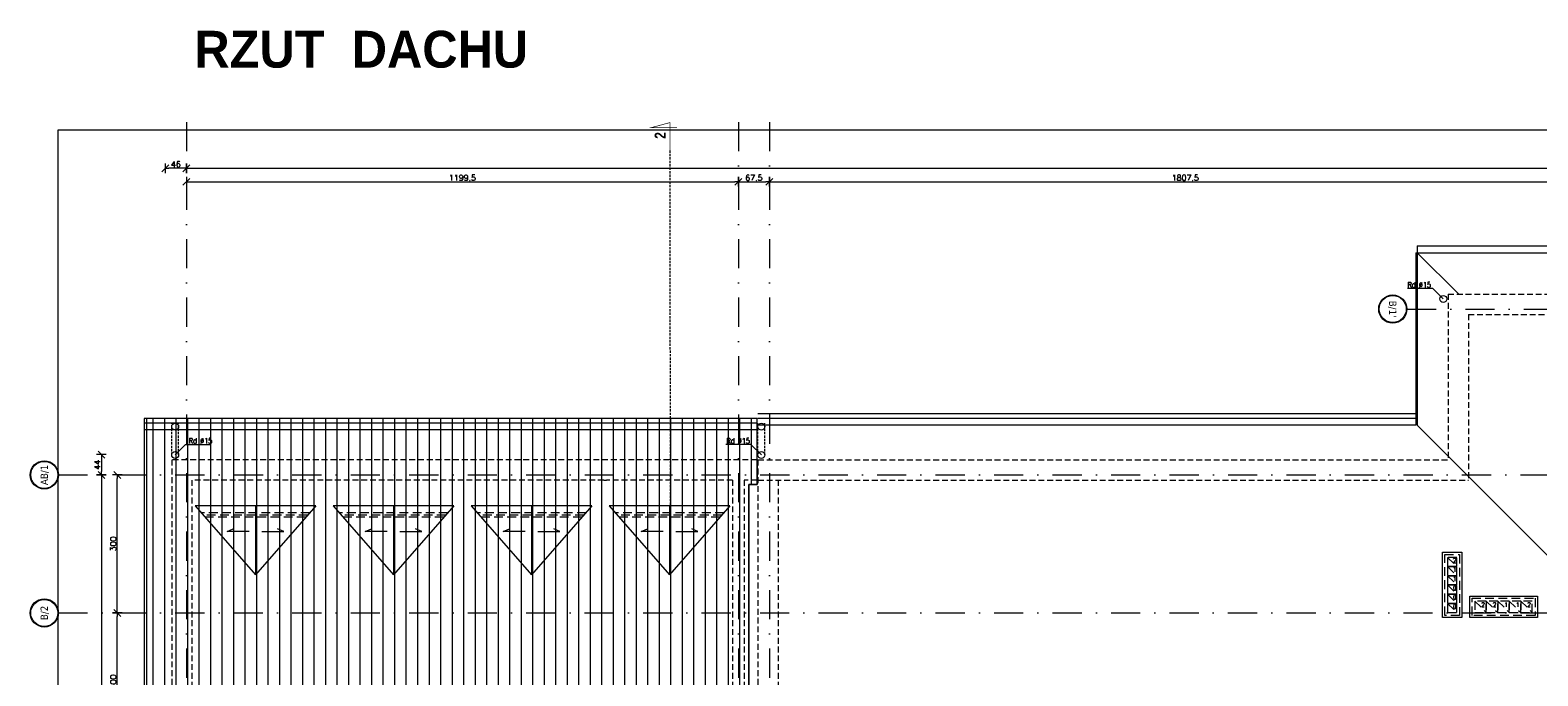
# Model space of a CAD drawing. Header units: millimetres. Extents: x 28291 to 177760, y -399809 to -170937.
# Tile 898 of 905: x 98257 to 101534, y -194777 to -193374. Entities that reach past the tile are written whole.
import ezdxf
from ezdxf.enums import TextEntityAlignment as Align

# ---------------------------------------------------------------- set-up
doc = ezdxf.new("R2010")
doc.units = ezdxf.units.MM
for name, pattern in [('6279-A-FP00$0$DASHED', [0.75, 0.5, -0.25]), ('CARKOVANA', [7.5, 5, -2.5]), ('DASHDOT', [25.4, 12.7, -6.35, 0, -6.35]), ('HIDDEN', [9.525, 6.35, -3.175])]:
    doc.linetypes.add(name, pattern=pattern)
doc.layers.get('0').update_dxf_attribs({"lineweight": 0})
for name, color, linetype, lineweight in [('!! 0_ Istn-widok', 1, 'Continuous', 15), ('!! 0_ Opis', 8, 'Continuous', 13), ('!! 0_Istn-cienka', 4, 'Continuous', 9), ('!! 2_Hatch dach', 7, 'Continuous', 0), ('!! wymiary osi', 250, 'Continuous', 9), ('0-osie-liniA', 14, 'DASHDOT', 5), ('0-osie-tx', 66, 'Continuous', 9)]:
    doc.layers.add(name, color=color, linetype=linetype, lineweight=lineweight)
doc.layers.add('!! 0_ramki', color=66, linetype='Continuous', lineweight=9, plot=False)
doc.layers.add('ND', color=240, linetype='Continuous', lineweight=0, plot=False)
doc.layers.add('!! 1_PROJ SCIANY ZREAL - HATCH', color=9, linetype='Continuous', lineweight=0, true_color=0x808080)
doc.layers.add('!! 1_Wyburzenia', color=252, linetype='CARKOVANA', lineweight=13, true_color=0x696969)
doc.styles.add('ARCHETYP', font='romans.shx', dxfattribs={"height": 15})
doc.styles.add('STYLE10', font='arialbd.ttf')
doc.styles.add('STYLE7', font='ARIALNB.TTF')
doc.styles.add('TAHOMA', font='tahoma.ttf')
doc.styles.add('TXT', font='simplex.shx')
doc.dimstyles.new('DIM50', dxfattribs={"dimscale": 5, "dimtxt": 2.5, "dimasz": 1.5, "dimexe": 0, "dimexo": 0, "dimgap": 0.5, "dimtad": 1, "dimdec": 4, "dimrnd": 0.5, "dimdsep": 46, "dimtxsty": 'TXT', "dimblk1": 'TICK1', "dimblk2": 'TICK1', "dimsah": 1, "dimcen": 0, "dimse1": 1, "dimse2": 1, "dimclrd": 1, "dimclre": 7, "dimclrt": 9, "dimadec": 0, "dimazin": 0, "dimtfac": 1, "dimtdec": 4, "dimtmove": 2, "dimatfit": 3, "dimldrblk": 'TICK1', "dimfxl": 1, "dimtolj": 1, "dimarcsym": 0})

# ---------------------------------------------------------------- blocks, each defined once
blk = doc.blocks.new('*U80')
h = blk.add_hatch(color=256)
edge = h.paths.add_edge_path()
edge.add_arc((0, 0), 30.6, 0, 360)
edge = h.paths.add_edge_path(flags=17)
edge.add_arc((0, 0), 29.4, 0, 360)
for radius in [30.6, 29.4]:
    blk.add_circle((0, 0), radius)
at = {"style": 'TAHOMA', "flags": 8}
blk.add_attdef('ANSICHTSNUMMER', text='', height=16, dxfattribs=at).set_placement((0, 0), align=Align.MIDDLE_CENTER)
blk = doc.blocks.new('TICK1')
at = {"color": 2}
blk.add_line((-1, -1), (1, 1), dxfattribs=at)
at = {"color": 0}
for p, q in [((0, 0), (-1, 0)), ((0, -1.4), (0, 1.4))]:
    blk.add_line(p, q, dxfattribs=at)
blk = doc.blocks.new('*D3721')
at = {"layer": '!! wymiary osi', "color": 1, "lineweight": -2, "transparency": 16777216}
blk.add_line((48733, -194409.6), (48733, -195655.6), dxfattribs=at)
at = {"layer": 'DEFPOINTS', "color": 0, "transparency": 16777216}
for p in [(48762, -194402.1), (48733, -195663.1), (48762, -195663.1)]:
    blk.add_point(p, dxfattribs=at)
at = {"layer": '!! wymiary osi', "color": 1, "lineweight": -2, "transparency": 16777216, "xscale": 7.5, "yscale": 7.5, "zscale": 7.5}
for p, rotation in [((48733, -194402.1), 90), ((48733, -195663.1), 270)]:
    blk.add_blockref('TICK1', p, dxfattribs=dict(at, rotation=rotation))
at = {"layer": '!! wymiary osi', "color": 9, "transparency": 16777216, "insert": (48724.2, -195032.6), "char_height": 12.5, "attachment_point": 5, "rotation": 90, "style": 'TXT'}
blk.add_mtext('\\A1;1261', dxfattribs=at)
blk = doc.blocks.new('*D3723')
at = {"layer": '!! wymiary osi', "color": 1, "lineweight": -2, "transparency": 16777216}
blk.add_line((48767.4, -194994.6), (48767.4, -194709.6), dxfattribs=at)
at = {"layer": 'DEFPOINTS', "color": 0, "transparency": 16777216}
for p in [(48767.4, -194702.1), (48767.4, -194702.1), (48799.6, -195002.1)]:
    blk.add_point(p, dxfattribs=at)
at = {"layer": '!! wymiary osi', "color": 1, "lineweight": -2, "transparency": 16777216, "xscale": 7.5, "yscale": 7.5, "zscale": 7.5}
for p, rotation in [((48767.4, -194702.1), 90), ((48767.4, -195002.1), 270)]:
    blk.add_blockref('TICK1', p, dxfattribs=dict(at, rotation=rotation))
at = {"layer": '!! wymiary osi', "color": 9, "transparency": 16777216, "insert": (48758.6, -194852.1), "char_height": 12.5, "attachment_point": 5, "rotation": 90, "style": 'TXT'}
blk.add_mtext('\\A1;300', dxfattribs=at)
blk = doc.blocks.new('*D3724')
at = {"layer": '!! wymiary osi', "color": 1, "lineweight": -2, "transparency": 16777216}
blk.add_line((48767.4, -194694.6), (48767.4, -194409.6), dxfattribs=at)
at = {"layer": 'DEFPOINTS', "color": 0, "transparency": 16777216}
for p in [(48767.4, -194402.1), (48767.4, -194402.1), (48767.4, -194702.1)]:
    blk.add_point(p, dxfattribs=at)
at = {"layer": '!! wymiary osi', "color": 1, "lineweight": -2, "transparency": 16777216, "xscale": 7.5, "yscale": 7.5, "zscale": 7.5}
for p, rotation in [((48767.4, -194402.1), 90), ((48767.4, -194702.1), 270)]:
    blk.add_blockref('TICK1', p, dxfattribs=dict(at, rotation=rotation))
at = {"layer": '!! wymiary osi', "color": 9, "transparency": 16777216, "insert": (48758.6, -194552.1), "char_height": 12.5, "attachment_point": 5, "rotation": 90, "style": 'TXT'}
blk.add_mtext('\\A1;300', dxfattribs=at)
blk = doc.blocks.new('*D3725')
at = {"layer": '!! wymiary osi', "color": 1, "lineweight": -2, "transparency": 16777216}
blk.add_line((48925.2, -193735.9), (54984.2, -193735.9), dxfattribs=at)
at = {"layer": 'DEFPOINTS', "color": 0, "transparency": 16777216}
for p in [(48917.7, -193635.5), (54991.7, -193635.5), (54991.7, -193735.9)]:
    blk.add_point(p, dxfattribs=at)
at = {"layer": '!! wymiary osi', "color": 1, "lineweight": -2, "transparency": 16777216, "xscale": 7.5, "yscale": 7.5, "zscale": 7.5, "rotation": 180}
blk.add_blockref('TICK1', (48917.7, -193735.9), dxfattribs=at)
at = {"layer": '!! wymiary osi', "color": 1, "lineweight": -2, "transparency": 16777216, "xscale": 7.5, "yscale": 7.5, "zscale": 7.5}
blk.add_blockref('TICK1', (54991.7, -193735.9), dxfattribs=at)
at = {"layer": '!! wymiary osi', "color": 9, "transparency": 16777216, "insert": (51954.7, -193727.1), "char_height": 12.5, "attachment_point": 5, "style": 'TXT'}
blk.add_mtext('\\A1;6074', dxfattribs=at)
blk = doc.blocks.new('*D3726')
at = {"layer": '!! wymiary osi', "color": 1, "lineweight": -2, "transparency": 16777216}
blk.add_line((48925.2, -193765.3), (50109.7, -193765.3), dxfattribs=at)
at = {"layer": 'DEFPOINTS', "color": 0, "transparency": 16777216}
for p in [(48917.7, -193721.9), (50117.2, -193721.9), (50117.2, -193765.3)]:
    blk.add_point(p, dxfattribs=at)
at = {"layer": '!! wymiary osi', "color": 1, "lineweight": -2, "transparency": 16777216, "xscale": 7.5, "yscale": 7.5, "zscale": 7.5, "rotation": 180}
blk.add_blockref('TICK1', (48917.7, -193765.3), dxfattribs=at)
at = {"layer": '!! wymiary osi', "color": 1, "lineweight": -2, "transparency": 16777216, "xscale": 7.5, "yscale": 7.5, "zscale": 7.5}
blk.add_blockref('TICK1', (50117.2, -193765.3), dxfattribs=at)
at = {"layer": '!! wymiary osi', "color": 9, "transparency": 16777216, "insert": (49517.5, -193756.5), "char_height": 12.5, "attachment_point": 5, "style": 'TXT'}
blk.add_mtext('\\A1;1199.5', dxfattribs=at)
blk = doc.blocks.new('*D3727')
at = {"layer": '!! wymiary osi', "color": 1, "lineweight": -2, "transparency": 16777216}
blk.add_line((50124.7, -193765.3), (50177.2, -193765.3), dxfattribs=at)
at = {"layer": 'DEFPOINTS', "color": 0, "transparency": 16777216}
for p in [(50117.2, -193721.9), (50184.7, -193765.3), (50184.7, -193765.3)]:
    blk.add_point(p, dxfattribs=at)
at = {"layer": '!! wymiary osi', "color": 1, "lineweight": -2, "transparency": 16777216, "xscale": 7.5, "yscale": 7.5, "zscale": 7.5, "rotation": 180}
blk.add_blockref('TICK1', (50117.2, -193765.3), dxfattribs=at)
at = {"layer": '!! wymiary osi', "color": 1, "lineweight": -2, "transparency": 16777216, "xscale": 7.5, "yscale": 7.5, "zscale": 7.5}
blk.add_blockref('TICK1', (50184.7, -193765.3), dxfattribs=at)
at = {"layer": '!! wymiary osi', "color": 9, "transparency": 16777216, "insert": (50151, -193756.5), "char_height": 12.5, "attachment_point": 5, "style": 'TXT'}
blk.add_mtext('\\A1;67.5', dxfattribs=at)
blk = doc.blocks.new('*D3728')
at = {"layer": '!! wymiary osi', "color": 1, "lineweight": -2, "transparency": 16777216}
blk.add_line((50192.2, -193765.3), (51984.7, -193765.3), dxfattribs=at)
at = {"layer": 'DEFPOINTS', "color": 0, "transparency": 16777216}
for p in [(50184.7, -193765.3), (51992.2, -193765.3), (51992.2, -193765.3)]:
    blk.add_point(p, dxfattribs=at)
at = {"layer": '!! wymiary osi', "color": 1, "lineweight": -2, "transparency": 16777216, "xscale": 7.5, "yscale": 7.5, "zscale": 7.5, "rotation": 180}
blk.add_blockref('TICK1', (50184.7, -193765.3), dxfattribs=at)
at = {"layer": '!! wymiary osi', "color": 1, "lineweight": -2, "transparency": 16777216, "xscale": 7.5, "yscale": 7.5, "zscale": 7.5}
blk.add_blockref('TICK1', (51992.2, -193765.3), dxfattribs=at)
at = {"layer": '!! wymiary osi', "color": 9, "transparency": 16777216, "insert": (51088.5, -193756.5), "char_height": 12.5, "attachment_point": 5, "style": 'TXT'}
blk.add_mtext('\\A1;1807.5', dxfattribs=at)
blk = doc.blocks.new('*D3756')
at = {"layer": '!! wymiary osi', "color": 1, "lineweight": -2, "transparency": 16777216}
blk.add_line((48910.2, -193735.9), (48879.2, -193735.9), dxfattribs=at)
at = {"layer": 'DEFPOINTS', "color": 0, "transparency": 16777216}
for p in [(48871.7, -193735.9), (48871.7, -194358), (48917.7, -194358)]:
    blk.add_point(p, dxfattribs=at)
at = {"layer": '!! wymiary osi', "color": 1, "lineweight": -2, "transparency": 16777216, "xscale": 7.5, "yscale": 7.5, "zscale": 7.5, "rotation": 180}
blk.add_blockref('TICK1', (48871.7, -193735.9), dxfattribs=at)
at = {"layer": '!! wymiary osi', "color": 1, "lineweight": -2, "transparency": 16777216, "xscale": 7.5, "yscale": 7.5, "zscale": 7.5}
blk.add_blockref('TICK1', (48917.7, -193735.9), dxfattribs=at)
at = {"layer": '!! wymiary osi', "color": 9, "transparency": 16777216, "insert": (48894.7, -193727.1), "char_height": 12.5, "attachment_point": 5, "style": 'TXT'}
blk.add_mtext('\\A1;46', dxfattribs=at)
blk = doc.blocks.new('*D3757')
at = {"layer": '!! wymiary osi', "color": 1, "lineweight": -2, "transparency": 16777216}
blk.add_line((48733, -194365.5), (48733, -194394.6), dxfattribs=at)
at = {"layer": 'DEFPOINTS', "color": 0, "transparency": 16777216}
for p in [(48917.7, -194358), (48733, -194402.1), (48917.7, -194402.1)]:
    blk.add_point(p, dxfattribs=at)
at = {"layer": '!! wymiary osi', "color": 1, "lineweight": -2, "transparency": 16777216, "xscale": 7.5, "yscale": 7.5, "zscale": 7.5}
for p, rotation in [((48733, -194358), 90), ((48733, -194402.1), 270)]:
    blk.add_blockref('TICK1', p, dxfattribs=dict(at, rotation=rotation))
at = {"layer": '!! wymiary osi', "color": 9, "transparency": 16777216, "insert": (48724.2, -194380.1), "char_height": 12.5, "attachment_point": 5, "rotation": 90, "style": 'TXT'}
blk.add_mtext('\\A1;44', dxfattribs=at)
blk = doc.blocks.new('oznaczenie przekroi')
at = {"layer": '!! 0_ Opis', "color": 2, "const_width": 1.44}
blk.add_lwpolyline([(86028.2, -193636), (86028.2, -193575.1), (85986.1, -193586.4), (86043.4, -193586.4)], dxfattribs=at)
blk.add_lwpolyline([(86028.2, -193636), (86028.2, -193575.1), (85986.1, -193586.4), (86043.4, -193586.4)], dxfattribs=at)
at = {"layer": '!! 1_Wyburzenia'}
blk.add_lwpolyline([(86031.8, -195890.5), (86028.2, -193636)], dxfattribs=at)
at = {"layer": '!! 0_ Opis', "color": 9, "style": 'STYLE7', "text_generation_flag": 6, "width": 0.95}
blk.add_text('2', height=24, rotation=270, dxfattribs=at).set_placement((86018.8, -193610.3))
blk = doc.blocks.new('BLOK OSI')
at = {"layer": '0-osie-liniA', "ltscale": 5}
for points in [[(48917.71142, -193635.47368), (48917.71142, -195993.9543)], [(50117.21142, -193635.47368), (50117.21142, -195993.9543)], [(50184.71142, -193635.47368), (50184.71142, -195993.9543)], [(51570.03302, -194041.7797), (53810.60983, -194041.7797)], [(48639.33021, -194402.0883), (55424.2848, -194402.0883)], [(48639.25763, -194702.0883), (55442.2848, -194702.0883)]]:
    blk.add_lwpolyline(points, dxfattribs=at)
at = {"layer": '0-osie-tx'}
ref = blk.add_blockref('*U80', (51539.43302, -194041.7797), dxfattribs=dict(at, rotation=90))
ref.add_attrib('ANSICHTSNUMMER', "B/1'", dxfattribs={"layer": '0', "height": 16, "rotation": 270, "style": 'TAHOMA', "flags": 8}).set_placement((51539.43302, -194041.7797), align=Align.MIDDLE_CENTER)
ref = blk.add_blockref('*U80', (48608.73021, -194402.0883), dxfattribs=dict(at, rotation=270))
ref.add_attrib('ANSICHTSNUMMER', 'AB/1', dxfattribs={"layer": '0', "height": 16, "rotation": 90, "style": 'TAHOMA', "flags": 8}).set_placement((48608.73021, -194402.0883), align=Align.MIDDLE_CENTER)
ref = blk.add_blockref('*U80', (48608.65763, -194702.0883), dxfattribs=dict(at, rotation=270))
ref.add_attrib('ANSICHTSNUMMER', 'B/2', dxfattribs={"layer": '0', "height": 16, "rotation": 90, "style": 'TAHOMA', "flags": 8}).set_placement((48608.65763, -194702.0883), align=Align.MIDDLE_CENTER)
at = {"layer": '!! wymiary osi'}
dim = blk.add_aligned_dim(p1=(48917.71142, -193635.47368), p2=(54991.71142, -193635.47368), distance=-100.4179, dimstyle='DIM50', dxfattribs=at)
dim.commit()
dim.dimension.update_dxf_attribs({"geometry": '*D3725', "text_midpoint": (51954.71142, -193727.14158)})
for base, p1, p2, picture, middle in [((48871.71142, -193735.89158), (48917.71142, -194358.04847), (48871.71142, -194358.04847), '*D3756', (48894.71142, -193727.14158)), ((50117.21142, -193765.29711), (48917.71142, -193721.87385), (50117.21142, -193721.87385), '*D3726', (49517.46142, -193756.54711)), ((50184.71142, -193765.29711), (50117.21142, -193721.87385), (50184.71142, -193765.29711), '*D3727', (50150.96142, -193756.54711)), ((51992.21142, -193765.29711), (50184.71142, -193765.29711), (51992.21142, -193765.29711), '*D3728', (51088.46142, -193756.54711))]:
    dim = blk.add_linear_dim(base=base, p1=p1, p2=p2, dimstyle='DIM50', dxfattribs=at)
    dim.commit()
    dim.dimension.update_dxf_attribs({"geometry": picture, "text_midpoint": middle})
for base, p1, p2, picture, middle in [((48732.97828, -194402.0883), (48917.71142, -194358.04847), (48917.71142, -194402.0883), '*D3757', (48724.22828, -194380.06839)), ((48732.97828, -195663.0883), (48761.95606, -194402.0883), (48761.95606, -195663.0883), '*D3721', (48724.22828, -195032.5883)), ((48767.36541, -194402.0883), (48767.36541, -194702.0883), (48767.36541, -194402.0883), '*D3724', (48758.61541, -194552.0883)), ((48767.36541, -194702.0883), (48799.55338, -195002.0883), (48767.36541, -194702.0883), '*D3723', (48758.61541, -194852.0883))]:
    dim = blk.add_linear_dim(base=base, p1=p1, p2=p2, angle=90, dimstyle='DIM50', dxfattribs=at)
    dim.commit()
    dim.dimension.update_dxf_attribs({"geometry": picture, "text_midpoint": middle})

msp = doc.modelspace()

# ---------------------------------------------------------------- hatches: boundary and pattern name
at = {"layer": '!! 2_Hatch dach', "true_color": 0x848484}
h = msp.add_hatch(dxfattribs=at)
h.set_pattern_fill('_USER', color=252, scale=25, angle=90, pattern_type=0)
h.set_pattern_definition([(90, (0, 0), (-25, 2e-15), [])])
h.paths.add_polyline_path([(99660.89092, -195096.96589), (99660.89092, -195232.9662), (99514.89092, -195232.9662), (99514.89092, -195096.96589)])
h.paths.add_polyline_path([(98832.17235, -195331.31839), (98832.17235, -195444.31839), (98761.17235, -195444.31839), (98761.17235, -195331.31839)])
h.paths.add_polyline_path([(99099.82454, -195444.31839), (99028.82454, -195444.31839), (99028.82454, -195331.31839), (99099.82454, -195331.31839)])
h.paths.add_polyline_path([(99359.71732, -195444.31839), (99288.71732, -195444.31839), (99288.71732, -195331.31839), (99359.71732, -195331.31839)])
h.paths.add_polyline_path([(98505.13512, -195721.5883), (99837.13512, -195721.5883), (99837.13512, -195577.5883), (99819.13512, -195577.5883), (99819.13512, -194361.5883), (99837.13512, -194361.5883), (99837.13512, -194217.5883), (98505.13512, -194217.5883)])

# ---------------------------------------------------------------- linework, layer by layer
at = {"layer": '!! 0_ Istn-widok'}
for p, q in [((98505.13512, -194217.5883), (98505.13512, -195721.5883)), ((98510.13512, -194217.5883), (98510.13512, -195721.5883)), ((99837.13512, -194307.5883), (99837.13512, -194361.5883)), ((98616.13512, -194407.5883), (98747.13512, -194557.5883)), ((98747.13512, -194407.5883), (98747.13512, -194557.5883)), ((98878.13512, -194407.5883), (98747.13512, -194557.5883)), ((98916.13512, -194407.5883), (99047.13512, -194557.5883)), ((99047.13512, -194407.5883), (99047.13512, -194557.5883)), ((99178.13512, -194407.5883), (99047.13512, -194557.5883)), ((99216.13512, -194407.5883), (99347.13512, -194557.5883)), ((99347.13512, -194407.5883), (99347.13512, -194557.5883)), ((99478.13512, -194407.5883), (99347.13512, -194557.5883)), ((99516.13512, -194407.5883), (99647.13512, -194557.5883)), ((99647.13512, -194407.5883), (99647.13512, -194557.5883)), ((99778.13512, -194407.5883), (99647.13512, -194557.5883))]:
    msp.add_line(p, q, dxfattribs=at)
for points in [[(101272.13512, -193842.5883), (102670.13512, -193842.5883)], [(101272.13512, -193842.5883), (101272.13512, -194232.5883)], [(101269.13512, -193857.5883), (102673.13512, -193857.5883)], [(101269.13512, -193857.5883), (101269.13512, -194232.5883)], [(101362.13512, -193947.5883), (101272.13512, -193857.5883)], [(101269.13512, -194207.5883), (99839.13512, -194207.5883)], [(99837.13512, -194217.5883), (98505.13512, -194217.5883)], [(99837.13512, -194227.78634), (98505.13512, -194227.78634)], [(101269.13512, -194217.5883), (99839.13512, -194217.5883)], [(101269.13512, -194232.5883), (99839.13512, -194232.5883)], [(101971.13512, -194931.5883), (101269.13512, -194229.5883)], [(99837.13512, -194242.78634), (98505.13512, -194242.78634)], [(99504.13512, -194351.5883), (99510.13512, -194351.5883)], [(99819.13512, -194361.5883), (99819.13512, -195577.5883)], [(99837.13512, -194361.5883), (99819.13512, -194361.5883)], [(98878.13512, -194407.5883), (98616.13512, -194407.5883)], [(99178.13512, -194407.5883), (98916.13512, -194407.5883)], [(99478.13512, -194407.5883), (99216.13512, -194407.5883)], [(99778.13512, -194407.5883), (99516.13512, -194407.5883)]]:
    msp.add_lwpolyline(points, dxfattribs=at)
at = {"layer": '!! 0_ Istn-widok', "linetype": '6279-A-FP00$0$DASHED', "ltscale": 10}
for points in [[(98565.13512, -194297.0883), (98565.13512, -194227.78634)], [(98580.13512, -194297.0883), (98580.13512, -194227.78634)], [(99839.13512, -194297.0883), (99839.13512, -194227.78634)], [(99854.13512, -194297.0883), (99854.13512, -194227.78634)]]:
    msp.add_lwpolyline(points, dxfattribs=at)
at = {"layer": '!! 0_ Istn-widok', "linetype": 'HIDDEN', "ltscale": 3}
for points in [[(99837.13512, -194307.5883), (99837.13512, -194217.5883)], [(98865.03512, -194422.5883), (98629.23512, -194422.5883)], [(98860.66846, -194427.5883), (98633.60179, -194427.5883)], [(98856.30179, -194432.5883), (98637.96846, -194432.5883)], [(99165.03512, -194422.5883), (98929.23512, -194422.5883)], [(99160.66846, -194427.5883), (98933.60179, -194427.5883)], [(99156.30179, -194432.5883), (98937.96846, -194432.5883)], [(99465.03512, -194422.5883), (99229.23512, -194422.5883)], [(99460.66846, -194427.5883), (99233.60179, -194427.5883)], [(99456.30179, -194432.5883), (99237.96846, -194432.5883)], [(99765.03512, -194422.5883), (99529.23512, -194422.5883)], [(99760.66846, -194427.5883), (99533.60179, -194427.5883)], [(99756.30179, -194432.5883), (99537.96846, -194432.5883)], [(101338.13512, -194519.5883), (101358.13512, -194539.5883)], [(101338.13512, -194539.5883), (101358.13512, -194559.5883)], [(101338.13512, -194559.5883), (101358.13512, -194579.5883)], [(101338.13512, -194579.5883), (101358.13512, -194599.5883)], [(101338.13512, -194599.5883), (101358.13512, -194619.5883)], [(101338.13512, -194619.5883), (101358.13512, -194639.5883)], [(101397.13512, -194614.5883), (101422.13512, -194639.5883)], [(101422.13512, -194614.5883), (101447.13512, -194639.5883)], [(101447.13512, -194614.5883), (101472.13512, -194639.5883)], [(101472.13512, -194614.5883), (101497.13512, -194639.5883)], [(101497.13512, -194614.5883), (101522.13512, -194639.5883)]]:
    msp.add_lwpolyline(points, dxfattribs=at)
at = {"layer": '!! 0_ Istn-widok'}
for points in [[(101327.13512, -194508.5883), (101369.13512, -194508.5883), (101369.13512, -194650.5883), (101327.13512, -194650.5883)], [(101386.13512, -194603.5883), (101533.13512, -194603.5883), (101533.13512, -194650.5883), (101386.13512, -194650.5883)]]:
    msp.add_lwpolyline(points, close=True, dxfattribs=at)
at = {"layer": '!! 0_ Istn-widok', "linetype": 'HIDDEN', "ltscale": 3}
for points in [[(101332.13512, -194513.5883), (101364.13512, -194513.5883), (101364.13512, -194645.5883), (101332.13512, -194645.5883)], [(101332.13512, -194513.5883), (101364.13512, -194513.5883), (101364.13512, -194645.5883), (101332.13512, -194645.5883)], [(101338.13512, -194539.5883), (101358.13512, -194539.5883), (101358.13512, -194519.5883), (101338.13512, -194519.5883)], [(101338.13512, -194559.5883), (101358.13512, -194559.5883), (101358.13512, -194539.5883), (101338.13512, -194539.5883)], [(101338.13512, -194579.5883), (101358.13512, -194579.5883), (101358.13512, -194559.5883), (101338.13512, -194559.5883)], [(101338.13512, -194599.5883), (101358.13512, -194599.5883), (101358.13512, -194579.5883), (101338.13512, -194579.5883)], [(101338.13512, -194619.5883), (101358.13512, -194619.5883), (101358.13512, -194599.5883), (101338.13512, -194599.5883)], [(101338.13512, -194639.5883), (101358.13512, -194639.5883), (101358.13512, -194619.5883), (101338.13512, -194619.5883)], [(101391.13512, -194608.5883), (101528.13512, -194608.5883), (101528.13512, -194645.5883), (101391.13512, -194645.5883)], [(101391.13512, -194608.5883), (101528.13512, -194608.5883), (101528.13512, -194645.5883), (101391.13512, -194645.5883)], [(101397.13512, -194639.5883), (101422.13512, -194639.5883), (101422.13512, -194614.5883), (101397.13512, -194614.5883)], [(101422.13512, -194639.5883), (101447.13512, -194639.5883), (101447.13512, -194614.5883), (101422.13512, -194614.5883)], [(101447.13512, -194639.5883), (101472.13512, -194639.5883), (101472.13512, -194614.5883), (101447.13512, -194614.5883)], [(101472.13512, -194639.5883), (101497.13512, -194639.5883), (101497.13512, -194614.5883), (101472.13512, -194614.5883)], [(101497.13512, -194639.5883), (101522.13512, -194639.5883), (101522.13512, -194614.5883), (101497.13512, -194614.5883)]]:
    msp.add_lwpolyline(points, close=True, dxfattribs=at)
at = {"layer": '!! 0_ Istn-widok'}
for centre in [(101328.63512, -193958.0883), (98572.63512, -194235.55624), (99846.63512, -194235.55624), (98572.63512, -194297.0883), (99846.63512, -194297.0883)]:
    msp.add_circle(centre, 7.5, dxfattribs=at)
at = {"layer": '!! 0_ Opis'}
for points in [[(101305.99793, -193935.4511), (101251.11259, -193935.4511)], [(101305.99793, -193935.4511), (101328.63512, -193958.0883)], [(98595.27232, -194274.4511), (98572.63512, -194297.0883)], [(98595.27232, -194274.4511), (98650.15766, -194274.4511)], [(99823.99793, -194274.4511), (99769.11259, -194274.4511)], [(99823.99793, -194274.4511), (99846.63512, -194297.0883)], [(98733.40427, -194463.23278), (98685.63199, -194463.23278), (98698.9983, -194457.7906)], [(98760.86598, -194463.23278), (98808.63826, -194463.23278), (98795.27195, -194457.7906)], [(99033.40427, -194463.23278), (98985.63199, -194463.23278), (98998.9983, -194457.7906)], [(99060.86598, -194463.23278), (99108.63826, -194463.23278), (99095.27195, -194457.7906)], [(99333.40427, -194463.23278), (99285.63199, -194463.23278), (99298.9983, -194457.7906)], [(99360.86598, -194463.23278), (99408.63826, -194463.23278), (99395.27195, -194457.7906)], [(99633.40427, -194463.23278), (99585.63199, -194463.23278), (99598.9983, -194457.7906)], [(99660.86598, -194463.23278), (99708.63826, -194463.23278), (99695.27195, -194457.7906)]]:
    msp.add_lwpolyline(points, dxfattribs=at)
at = {"layer": '!! 0_Istn-cienka', "linetype": 'HIDDEN', "ltscale": 2}
for p, q in [((98565.13512, -194307.5883), (98565.13512, -194916.5883)), ((98609.13512, -194351.5883), (98609.13512, -194916.5883)), ((99784.13512, -194351.5883), (99784.13512, -195587.5883)), ((99809.13512, -194351.5883), (99809.13512, -195587.5883))]:
    msp.add_line(p, q, dxfattribs=at)
for points in [[(101339.13512, -193947.5883), (102603.13512, -193947.5883)], [(101339.13512, -193947.5883), (101339.13512, -194307.5883)], [(101383.13512, -193991.5883), (102559.13512, -193991.5883)], [(101383.13512, -193991.5883), (101383.13512, -194351.5883)], [(99837.13512, -194307.5883), (98565.13512, -194307.5883)], [(99839.13512, -194307.5883), (101339.13512, -194307.5883)], [(99839.13512, -194307.5883), (99839.13512, -195522.5883)], [(99504.13512, -194351.5883), (98609.13512, -194351.5883)], [(99784.13512, -194351.5883), (99510.13512, -194351.5883)], [(99837.13512, -194351.5883), (99809.13512, -194351.5883)], [(99839.13512, -194351.5883), (101383.13512, -194351.5883)], [(99883.13512, -194351.5883), (99883.13512, -194926.5883)]]:
    msp.add_lwpolyline(points, dxfattribs=at)
at = {"layer": '!! 0_ramki'}
msp.add_lwpolyline([(98318.49381, -193590.2672), (104896.74134, -193590.2672), (104896.74134, -199941.57368), (98318.49381, -199941.57368)], close=True, dxfattribs=at)
at = {"layer": '!! 1_PROJ SCIANY ZREAL - HATCH'}
msp.add_lwpolyline([(98505.13512, -195721.5883), (99837.13512, -195721.5883), (99837.13512, -195577.5883), (99819.13512, -195577.5883), (99819.13512, -194361.5883), (99837.13512, -194361.5883), (99837.13512, -194217.5883), (98505.13512, -194217.5883)], close=True, dxfattribs=at)

# ---------------------------------------------------------------- block references
at = {"layer": '!! 0_ Istn-widok'}
msp.add_blockref('BLOK OSI', (49679.4237, 61.73009), dxfattribs=at)
at = {"layer": '!! 1_Wyburzenia'}
msp.add_blockref('oznaczenie przekroi', (13619.88099, 0.26991), dxfattribs=at)

# ---------------------------------------------------------------- texts
at = {"layer": '!! 0_ Istn-widok', "linetype": 'HIDDEN', "ltscale": 3, "style": 'ARCHETYP', "width": 0.8}
for s, p in [('2', (101349.63632, -194531.12797)), ('1', (101349.25569, -194551.12797)), ('1', (101349.25569, -194571.12797)), ('0', (101349.67688, -194591.15141)), ('0', (101349.67688, -194611.15141)), ('0', (101349.67688, -194631.15141)), ('2', (101411.29656, -194627.41077)), ('2', (101436.29656, -194627.41077)), ('1', (101461.29656, -194627.41077)), ('1', (101486.29656, -194627.41077)), ('2', (101511.29656, -194627.41077))]:
    msp.add_text(s, height=10, rotation=0.00000004, dxfattribs=at).set_placement(p)
at = {"layer": '!! 0_ Opis', "style": 'ARCHETYP', "width": 0.7}
for rotation, p in [(359.99999996, (101250.75228, -193933.27771)), (0.00000004, (98602.11797, -194272.27771)), (359.99999996, (99770.59692, -194272.27771))]:
    msp.add_text('Rd %%C15', height=12, rotation=rotation, dxfattribs=at).set_placement(p)
at = {"layer": 'ND', "style": 'STYLE10', "width": 0.95}
msp.add_text('RZUT  DACHU', height=80, dxfattribs=at).set_placement((98614.40833, -193455.41103))

doc.saveas('drawing.dxf')
